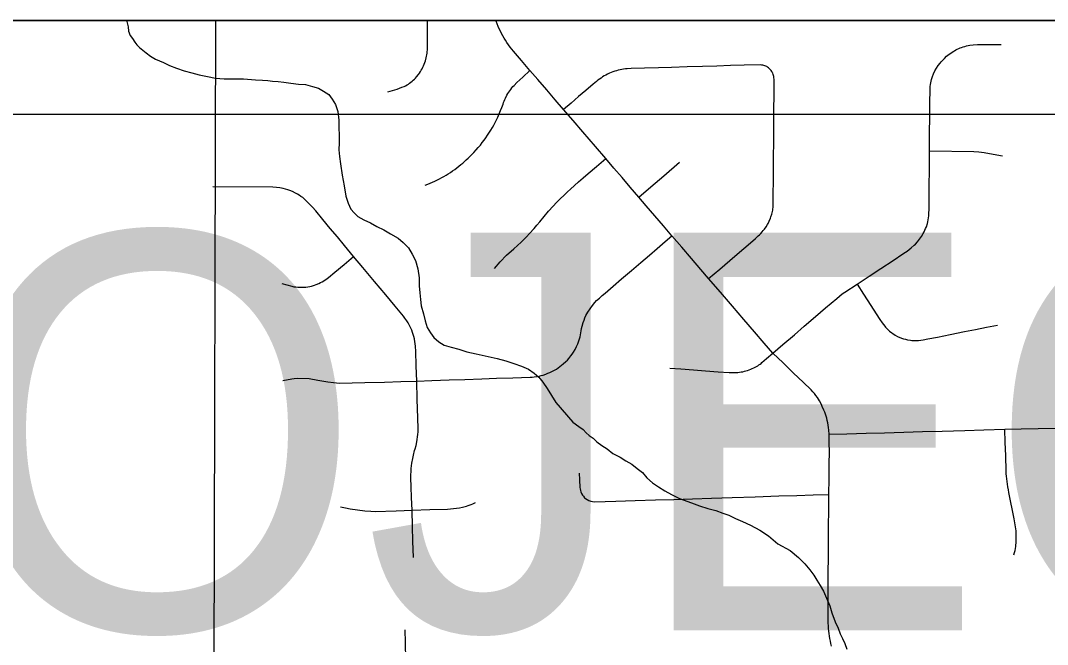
# Model space of a CAD drawing. Extents: x 0 to 34, y 0 to 22.
# Drawn here: x 4.7263 to 5.0878, y 20.6803 to 20.9 of the extents above; entities that cross this region are included whole.
import ezdxf

# ---------------------------------------------------------------- set-up
doc = ezdxf.new("R2010")
doc.units = 0
for name, color, linetype in [('GM_X_City_Street', 7, 'Continuous'), ('GM_X_Minor_River', 7, 'Continuous'), ('GM_X_Rail_Line', 7, 'Continuous'), ('GM_X_Rail_Line_Text', 7, 'Continuous'), ('GM_X_Unincorporated', 7, 'Continuous'), ('SH_Data', 7, 'Continuous'), ('SH_Text', 7, 'Continuous')]:
    doc.layers.add(name, color=color, linetype=linetype)

msp = doc.modelspace()

# ---------------------------------------------------------------- linework, layer by layer
at = {"layer": 'GM_X_City_Street'}
for points in [[(4.85559, 20.87492), (4.85644, 20.87513), (4.85728, 20.87536), (4.85812, 20.87561), (4.85895, 20.87589), (4.85978, 20.87617), (4.8606, 20.87648), (4.86141, 20.87681), (4.86189, 20.87705), (4.86237, 20.87732), (4.86284, 20.87761), (4.8633, 20.87792), (4.86374, 20.87826), (4.86417, 20.8786), (4.86458, 20.87897), (4.86497, 20.87935), (4.86535, 20.87975), (4.86571, 20.88017), (4.8664, 20.88103), (4.86675, 20.88151), (4.86709, 20.882), (4.8674, 20.88251), (4.8677, 20.88302), (4.86797, 20.88355), (4.86822, 20.88409), (4.86845, 20.88464), (4.86866, 20.8852), (4.86884, 20.88577), (4.86914, 20.88686), (4.86926, 20.88741), (4.86935, 20.88795), (4.86943, 20.8885), (4.86949, 20.88906), (4.86953, 20.88961), (4.86957, 20.89104), (4.86962, 20.9)], [(5.0118, 20.67975), (5.01161, 20.68061), (5.01144, 20.68147), (5.01128, 20.68234), (5.01089, 20.68503), (5.01079, 20.68593), (5.01071, 20.68685), (5.01066, 20.68777), (5.01061, 20.6895), (5.01067, 20.70547), (5.01072, 20.71101), (5.01076, 20.71664), (5.0108, 20.72227), (5.01084, 20.72725), (5.01089, 20.73316), (5.01096, 20.73876), (5.01102, 20.74398), (5.01107, 20.74788), (5.01103, 20.75152), (5.01096, 20.75432), (5.01086, 20.75581), (5.01077, 20.75666), (5.01065, 20.7575), (5.01051, 20.75835), (5.01034, 20.7592), (5.01015, 20.75995), (5.00994, 20.76067), (5.0097, 20.7614), (5.00944, 20.76211), (5.00916, 20.76281), (5.00858, 20.76414), (5.00827, 20.76478), (5.0076, 20.76604), (5.00724, 20.76665), (5.00684, 20.76728), (5.00631, 20.76798), (5.00578, 20.76863), (5.00523, 20.76928), (5.00465, 20.76994), (5.0018, 20.77269), (4.99846, 20.77588), (4.99476, 20.77941), (4.99117, 20.78284), (4.98815, 20.78635), (4.98473, 20.79033), (4.981, 20.79467), (4.97693, 20.7994), (4.9727, 20.80432), (4.96856, 20.80915), (4.96583, 20.81233), (4.96247, 20.81625), (4.95913, 20.82015), (4.95565, 20.82422), (4.95271, 20.82765), (4.9496, 20.83128), (4.94661, 20.83478), (4.94397, 20.83786), (4.94096, 20.84138), (4.93814, 20.84467), (4.93523, 20.84807), (4.93236, 20.85141), (4.92869, 20.85568), (4.92432, 20.86075), (4.92085, 20.86477), (4.91749, 20.86868), (4.91455, 20.87211), (4.91159, 20.87556), (4.90846, 20.87921), (4.90567, 20.88245), (4.90264, 20.88595), (4.90053, 20.88843), (4.8999, 20.88916), (4.89928, 20.88991), (4.89868, 20.89067), (4.8981, 20.89144), (4.89755, 20.89223), (4.89701, 20.89304), (4.89653, 20.89381), (4.89608, 20.8946), (4.89564, 20.89541), (4.89523, 20.89622), (4.89484, 20.89704), (4.89447, 20.89787), (4.8941, 20.8988), (4.89375, 20.89974), (4.89366, 20.9)], [(4.95491, 20.77759), (4.95874, 20.77731), (4.96319, 20.77698), (4.96741, 20.77667), (4.97188, 20.77634), (4.97579, 20.77605), (4.97639, 20.77601), (4.97878, 20.77608), (4.97937, 20.77615), (4.97996, 20.77625), (4.98055, 20.77635), (4.98114, 20.77648), (4.98171, 20.77664), (4.98227, 20.77681), (4.98283, 20.777), (4.98337, 20.77721), (4.98392, 20.77744), (4.98445, 20.77769), (4.98497, 20.77796), (4.98586, 20.77846), (4.98626, 20.77871), (4.98665, 20.77899), (4.98702, 20.77929), (4.98728, 20.77953), (4.98896, 20.78096), (4.99117, 20.78284), (4.9947, 20.78587), (4.99874, 20.78935), (5.00222, 20.79233), (5.0062, 20.79576), (5.00975, 20.79881), (5.01366, 20.80213), (5.01459, 20.80295), (5.01562, 20.80372), (5.01651, 20.8043), (5.02083, 20.80715), (5.0251, 20.80997), (5.02918, 20.81267), (5.03353, 20.81553), (5.03696, 20.8178), (5.03788, 20.81843), (5.03841, 20.81882), (5.03912, 20.81936), (5.03981, 20.81992), (5.04092, 20.82088), (5.04134, 20.82127), (5.04213, 20.82211), (5.0425, 20.82255), (5.04285, 20.823), (5.04319, 20.82347), (5.04351, 20.82393), (5.04414, 20.82503), (5.04443, 20.8256), (5.04496, 20.82677), (5.0452, 20.82737), (5.04562, 20.82854), (5.04575, 20.82917), (5.04587, 20.82984), (5.04597, 20.83051), (5.04604, 20.83119), (5.04609, 20.83187), (5.04617, 20.83386), (5.0462, 20.83514), (5.0463, 20.85413), (5.04634, 20.86052), (5.04638, 20.86582), (5.04641, 20.87047), (5.0465, 20.8762), (5.04657, 20.87681), (5.04666, 20.87742), (5.04676, 20.87802), (5.04689, 20.87862), (5.04703, 20.87921), (5.04737, 20.88024), (5.04777, 20.88126), (5.04824, 20.88225), (5.04878, 20.8832), (5.04938, 20.88412), (5.05003, 20.88499), (5.05038, 20.88542), (5.05075, 20.88583), (5.05154, 20.88665), (5.05235, 20.88742), (5.05321, 20.88814), (5.05413, 20.88879), (5.0546, 20.88909), (5.05508, 20.88938), (5.05558, 20.88965), (5.05608, 20.8899), (5.05659, 20.89013), (5.0571, 20.89035), (5.05763, 20.89054), (5.0582, 20.89073), (5.05878, 20.89091), (5.05937, 20.89106), (5.05996, 20.8912), (5.06056, 20.89132), (5.0617, 20.89148), (5.06326, 20.89153), (5.06497, 20.89156), (5.07157, 20.89153)], [(4.86879, 20.84201), (4.86966, 20.84235), (4.87052, 20.8427), (4.87138, 20.84308), (4.87222, 20.84347), (4.87306, 20.84388), (4.87529, 20.84506), (4.8761, 20.84553), (4.87688, 20.84602), (4.87765, 20.84653), (4.87841, 20.84705), (4.87916, 20.84758), (4.8799, 20.84814), (4.88132, 20.84925), (4.88198, 20.84978), (4.88262, 20.85034), (4.88325, 20.85091), (4.88387, 20.85149), (4.88448, 20.85209), (4.8859, 20.85356), (4.88669, 20.85442), (4.88747, 20.85529), (4.88823, 20.85617), (4.88887, 20.857), (4.88951, 20.85785), (4.89013, 20.85873), (4.89073, 20.85961), (4.89188, 20.86139), (4.89241, 20.86229), (4.89293, 20.8632), (4.89342, 20.86413), (4.89389, 20.86506), (4.89434, 20.866), (4.89483, 20.86713), (4.89531, 20.86827), (4.89576, 20.86943), (4.89618, 20.87059), (4.89635, 20.87109), (4.89655, 20.87163), (4.89677, 20.87216), (4.89701, 20.87268), (4.89756, 20.87373), (4.89786, 20.87425), (4.89818, 20.87477), (4.89852, 20.87528), (4.89888, 20.87577), (4.89925, 20.87625), (4.89964, 20.87672), (4.90004, 20.87718), (4.90102, 20.87815), (4.90311, 20.88008), (4.90567, 20.88245)], [(4.96856, 20.80915), (4.97246, 20.81248), (4.97598, 20.81549), (4.97941, 20.81843), (4.98244, 20.82102), (4.98504, 20.82325), (4.98601, 20.82413), (4.98647, 20.82459), (4.98692, 20.82506), (4.98735, 20.82555), (4.98777, 20.82605), (4.98818, 20.82657), (4.98877, 20.82734), (4.98928, 20.82814), (4.9895, 20.82855), (4.98991, 20.8294), (4.99031, 20.83036), (4.99048, 20.83083), (4.99079, 20.83178), (4.99091, 20.83226), (4.99102, 20.83275), (4.99111, 20.83324), (4.99118, 20.83373), (4.99123, 20.83422), (4.99129, 20.83535), (4.99132, 20.83651), (4.99139, 20.84588), (4.99143, 20.85197), (4.99146, 20.85713), (4.9915, 20.86252), (4.99154, 20.86802), (4.99158, 20.87438), (4.99161, 20.87919), (4.99156, 20.87994), (4.99149, 20.88032), (4.9914, 20.88069), (4.99128, 20.88105), (4.99114, 20.88141), (4.99097, 20.88176), (4.99079, 20.88208), (4.99058, 20.88237), (4.99036, 20.88265), (4.99012, 20.8829), (4.98986, 20.88315), (4.98959, 20.88337), (4.9893, 20.88357), (4.989, 20.88376), (4.98868, 20.88392), (4.98836, 20.88406), (4.98802, 20.88418), (4.98768, 20.88427), (4.98733, 20.88434), (4.98698, 20.88439), (4.98101, 20.88426), (4.9762, 20.88412), (4.97144, 20.88398), (4.96643, 20.88384), (4.96105, 20.88368), (4.95552, 20.88352), (4.95096, 20.88338), (4.94593, 20.88323), (4.94123, 20.8831), (4.93993, 20.88303), (4.93928, 20.88297), (4.93864, 20.88288), (4.938, 20.88278), (4.93736, 20.88265), (4.93673, 20.8825), (4.9361, 20.88234), (4.93548, 20.88215), (4.93486, 20.88194), (4.93424, 20.88168), (4.93362, 20.88141), (4.93301, 20.88111), (4.93241, 20.8808), (4.93182, 20.88047), (4.93125, 20.88012), (4.93068, 20.87976), (4.93012, 20.87937), (4.92958, 20.87897), (4.92904, 20.87856), (4.92794, 20.87758), (4.92532, 20.87534), (4.9228, 20.8732), (4.92016, 20.87095), (4.91749, 20.86868)], [(5.0463, 20.85413), (5.0619, 20.85393), (5.06367, 20.85378), (5.06556, 20.85351), (5.06874, 20.85297), (5.07199, 20.85235)], [(4.89313, 20.81265), (4.89519, 20.815), (4.8974, 20.81733), (4.89995, 20.81956), (4.90126, 20.82076), (4.90255, 20.82199), (4.90443, 20.82389), (4.90551, 20.825), (4.90708, 20.82672), (4.90809, 20.8279), (4.90908, 20.8291), (4.91062, 20.83101), (4.91222, 20.83288), (4.91388, 20.83469), (4.91501, 20.83588), (4.91617, 20.83704), (4.91781, 20.83865), (4.91887, 20.83966), (4.91996, 20.84066), (4.92272, 20.84315), (4.92441, 20.84462), (4.92611, 20.84608), (4.9291, 20.84859), (4.93236, 20.85141)], [(4.94397, 20.83786), (4.94824, 20.8415), (4.95277, 20.84537), (4.95834, 20.85012)], [(4.8646, 20.71095), (4.86445, 20.71666), (4.8643, 20.72181), (4.86414, 20.72759), (4.86396, 20.73202), (4.8638, 20.73584), (4.86367, 20.73893), (4.86383, 20.74226), (4.8641, 20.74415), (4.86439, 20.74582), (4.86463, 20.74693), (4.86504, 20.74858), (4.86519, 20.74913), (4.86555, 20.75039), (4.86584, 20.75166), (4.86599, 20.75252), (4.86611, 20.75338), (4.86621, 20.75425), (4.86627, 20.75512), (4.8663, 20.75636), (4.86619, 20.75998), (4.86598, 20.76665), (4.86578, 20.77306), (4.8656, 20.77836), (4.86543, 20.78357), (4.86533, 20.78522), (4.86522, 20.78632), (4.86514, 20.78687), (4.86498, 20.78796), (4.8648, 20.78871), (4.86459, 20.78945), (4.86434, 20.79018), (4.86405, 20.79093), (4.86373, 20.79169), (4.86337, 20.79243), (4.86278, 20.79352), (4.86235, 20.79422), (4.86165, 20.79524), (4.86114, 20.7959), (4.85823, 20.79939), (4.8549, 20.80336), (4.85089, 20.80816), (4.84682, 20.81303), (4.84359, 20.81689), (4.84039, 20.82074), (4.83785, 20.8238), (4.83537, 20.82678), (4.83277, 20.8299), (4.83024, 20.83294), (4.8291, 20.83428), (4.82832, 20.83514), (4.8275, 20.83597), (4.82622, 20.83718), (4.82564, 20.83764), (4.82504, 20.83808), (4.82442, 20.8385), (4.82378, 20.83889), (4.82312, 20.83925), (4.82211, 20.83974), (4.82108, 20.84016), (4.82042, 20.84039), (4.81961, 20.84063), (4.81882, 20.84084), (4.81762, 20.84109), (4.81641, 20.84125), (4.81519, 20.84134), (4.79405, 20.84143)], [(4.81869, 20.77326), (4.82188, 20.77383), (4.82266, 20.77396), (4.82385, 20.77407), (4.82789, 20.7739), (4.83095, 20.77341), (4.8345, 20.77281), (4.83649, 20.7725), (4.83749, 20.77237), (4.83861, 20.77229), (4.84754, 20.7725), (4.85441, 20.77271), (4.86014, 20.77289), (4.86578, 20.77306), (4.87107, 20.77324), (4.87725, 20.77345), (4.88268, 20.77364), (4.88869, 20.77384), (4.8939, 20.77402), (4.89965, 20.77422), (4.90573, 20.77442), (4.90643, 20.77446), (4.90714, 20.77452), (4.90819, 20.77467), (4.90889, 20.77481), (4.90958, 20.77498), (4.91026, 20.77518), (4.91129, 20.77552), (4.91199, 20.77578), (4.91268, 20.77606), (4.91336, 20.77638), (4.91402, 20.77672), (4.91499, 20.77729), (4.91561, 20.7777), (4.91621, 20.77814), (4.9174, 20.7791), (4.91827, 20.77988), (4.91883, 20.78044), (4.91935, 20.78101), (4.9201, 20.78192), (4.92056, 20.78255), (4.92099, 20.7832), (4.92157, 20.78417), (4.92208, 20.78516), (4.92252, 20.78618), (4.92277, 20.78687), (4.923, 20.78758), (4.92328, 20.78865), (4.92343, 20.78938), (4.92365, 20.79068), (4.92383, 20.79154), (4.92404, 20.79239), (4.92442, 20.79366), (4.92471, 20.79449), (4.92503, 20.79531), (4.92538, 20.79612), (4.92607, 20.79732), (4.92682, 20.79848), (4.92763, 20.7996), (4.92851, 20.80067), (4.92912, 20.80136), (4.93009, 20.80228), (4.93109, 20.80318), (4.93211, 20.80405), (4.935, 20.80652), (4.93788, 20.80899), (4.94143, 20.81203), (4.94465, 20.81479), (4.94771, 20.81741), (4.95041, 20.81973), (4.95325, 20.82216), (4.95565, 20.82422)], [(4.8183, 20.80736), (4.82182, 20.80641), (4.82252, 20.80628), (4.82322, 20.80618), (4.82392, 20.80612), (4.82462, 20.80608), (4.82674, 20.80616), (4.82744, 20.80625), (4.82811, 20.80637), (4.82878, 20.80652), (4.82975, 20.8068), (4.83039, 20.80702), (4.83134, 20.8074), (4.83195, 20.8077), (4.83255, 20.80802), (4.83342, 20.80855), (4.83425, 20.80913), (4.83478, 20.80956), (4.83701, 20.81141), (4.84019, 20.81406), (4.84359, 20.81689)], [(5.02083, 20.80715), (5.02308, 20.80366), (5.02564, 20.79971), (5.02759, 20.79669), (5.02883, 20.79477), (5.02967, 20.79354), (5.03057, 20.79236), (5.03088, 20.792), (5.03154, 20.7913), (5.03225, 20.79065), (5.03301, 20.79005), (5.03341, 20.78978), (5.03423, 20.78924), (5.03505, 20.78879), (5.03589, 20.78839), (5.03676, 20.78807), (5.03721, 20.78793), (5.03787, 20.78776), (5.03857, 20.78761), (5.03958, 20.78744), (5.04006, 20.78737), (5.04054, 20.78733), (5.04151, 20.78729), (5.04246, 20.78737), (5.04327, 20.78747), (5.04409, 20.78759), (5.04572, 20.78789), (5.04909, 20.78856), (5.05364, 20.78946), (5.05866, 20.79046), (5.06252, 20.79122), (5.06642, 20.79199), (5.07021, 20.79275)], [(5.01096, 20.75432), (5.01726, 20.7545), (5.02396, 20.75469), (5.03045, 20.75487), (5.03723, 20.75507), (5.04381, 20.75525), (5.0508, 20.75545), (5.05873, 20.75567), (5.06543, 20.75586), (5.07287, 20.75607), (5.07863, 20.75619), (5.08454, 20.75632), (5.09137, 20.75646)], [(5.07602, 20.71191), (5.07623, 20.71264), (5.07642, 20.71338), (5.07657, 20.71413), (5.07667, 20.71476), (5.07676, 20.71539), (5.07682, 20.71602), (5.07686, 20.71666), (5.07679, 20.72032), (5.07672, 20.72102), (5.07663, 20.7217), (5.07608, 20.72454), (5.0755, 20.72751), (5.07486, 20.73084), (5.07428, 20.7338), (5.07408, 20.7348), (5.07391, 20.73579), (5.07376, 20.73679), (5.07352, 20.7386), (5.07342, 20.73955), (5.07335, 20.74043), (5.07331, 20.74132), (5.07314, 20.74679), (5.07301, 20.7514), (5.07287, 20.75607)], [(4.92299, 20.74058), (4.92309, 20.7383), (4.92322, 20.73556), (4.92328, 20.73512), (4.92344, 20.73446), (4.92358, 20.73404), (4.92385, 20.73342), (4.92419, 20.73284), (4.92445, 20.73248), (4.9249, 20.73197), (4.92525, 20.7317), (4.92581, 20.73134), (4.92641, 20.73104), (4.92703, 20.73081), (4.92768, 20.73066), (4.92834, 20.73057), (4.93591, 20.73075), (4.94274, 20.73097), (4.94983, 20.7312), (4.95632, 20.7314), (4.96293, 20.73162), (4.9696, 20.73183), (4.97685, 20.73206), (4.98494, 20.73232), (4.99322, 20.73259), (4.99963, 20.7328), (5.00538, 20.73298), (5.01089, 20.73316)], [(4.83895, 20.72877), (4.84066, 20.72842), (4.84238, 20.72811), (4.84496, 20.72769), (4.84756, 20.72735), (4.84963, 20.72718), (4.85119, 20.72714), (4.85854, 20.72737), (4.86414, 20.72759), (4.87036, 20.72777), (4.87665, 20.72796), (4.87771, 20.72803), (4.87876, 20.72814), (4.87981, 20.72828), (4.88086, 20.72846), (4.88189, 20.72867), (4.88327, 20.729), (4.88394, 20.7292), (4.88494, 20.72956), (4.88559, 20.72983), (4.88654, 20.7303)], [(4.85739, 20.63661), (4.85869, 20.64051), (4.86005, 20.64457), (4.86149, 20.64888), (4.86216, 20.65113), (4.86238, 20.65233), (4.86252, 20.65354), (4.86258, 20.65436), (4.8624, 20.66153), (4.86219, 20.66865), (4.862, 20.67491), (4.86182, 20.68098), (4.86168, 20.68541)]]:
    msp.add_lwpolyline(points, dxfattribs=at)
at = {"layer": 'GM_X_Minor_River'}
for points in [[(4.76369, 20.9), (4.76375, 20.89971), (4.76416, 20.89781), (4.76437, 20.89629), (4.76495, 20.89478), (4.76573, 20.89365), (4.7665, 20.89233), (4.76728, 20.89139), (4.76824, 20.89045), (4.76939, 20.88952), (4.77054, 20.88858), (4.77207, 20.88746), (4.77379, 20.88634), (4.77665, 20.88523), (4.77875, 20.88412), (4.78123, 20.8832), (4.7839, 20.88228), (4.78657, 20.88156), (4.78923, 20.88083), (4.79208, 20.88029), (4.79494, 20.87976), (4.79798, 20.87942), (4.8012, 20.87946), (4.80481, 20.8795), (4.80898, 20.87917), (4.81145, 20.87901), (4.81335, 20.87884), (4.81506, 20.87868), (4.81696, 20.87851), (4.81905, 20.87834), (4.82152, 20.87799), (4.82418, 20.87765), (4.82665, 20.87749), (4.82913, 20.87676), (4.83122, 20.87621), (4.83294, 20.87509), (4.83485, 20.87398), (4.83601, 20.87228), (4.83718, 20.8704), (4.83797, 20.86794), (4.83839, 20.8649), (4.83849, 20.85692), (4.83834, 20.85445), (4.83855, 20.85217), (4.83897, 20.84952), (4.83959, 20.84553), (4.84021, 20.84174), (4.84083, 20.83814), (4.84162, 20.83568), (4.84259, 20.8336), (4.84375, 20.83229), (4.84509, 20.83097), (4.84719, 20.82986), (4.84949, 20.82875), (4.85178, 20.82744), (4.85426, 20.82634), (4.85656, 20.82484), (4.85923, 20.82336), (4.86096, 20.82186), (4.86288, 20.81998), (4.86424, 20.81772), (4.86541, 20.81545), (4.8662, 20.81261), (4.86662, 20.80939), (4.86666, 20.80654), (4.86688, 20.80407), (4.8671, 20.80179), (4.86732, 20.79951), (4.86812, 20.79667), (4.86872, 20.79421), (4.86951, 20.79194), (4.87067, 20.79006), (4.87183, 20.78836), (4.87356, 20.78686), (4.87547, 20.78574), (4.87795, 20.78501), (4.88061, 20.78429), (4.88347, 20.78337), (4.88671, 20.78265), (4.88994, 20.78193), (4.89413, 20.78103), (4.89717, 20.78012), (4.90003, 20.7792), (4.9027, 20.77829), (4.90518, 20.77718), (4.90709, 20.77587), (4.90882, 20.77437), (4.91017, 20.77268), (4.91172, 20.77042), (4.91327, 20.76797), (4.91482, 20.76552), (4.92079, 20.75856), (4.9229, 20.75707), (4.92443, 20.75594), (4.92539, 20.75482), (4.92654, 20.75388), (4.92788, 20.75295)], [(4.92788, 20.75295), (4.92923, 20.75163), (4.93095, 20.75032), (4.93287, 20.74921), (4.93479, 20.74752), (4.93746, 20.74622), (4.93937, 20.74492), (4.94147, 20.7438), (4.94339, 20.74231), (4.94531, 20.74081), (4.94685, 20.73893), (4.94877, 20.73724), (4.95088, 20.73575), (4.95317, 20.73445), (4.95546, 20.73314), (4.95833, 20.73166), (4.96252, 20.73019), (4.96538, 20.72909), (4.96824, 20.72817), (4.97109, 20.72744), (4.97357, 20.72653), (4.97567, 20.72579), (4.97796, 20.72468), (4.98044, 20.72357), (4.9833, 20.72228), (4.98655, 20.7206), (4.98961, 20.71855), (4.99288, 20.71574), (4.99727, 20.71333), (5.00015, 20.71089), (5.00246, 20.70864), (5.00419, 20.70657), (5.00554, 20.70469), (5.0067, 20.70299), (5.00787, 20.7011), (5.00903, 20.69903), (5.01001, 20.69657), (5.01118, 20.69393), (5.01198, 20.69147), (5.01316, 20.68825), (5.01414, 20.68598), (5.01492, 20.68409), (5.0157, 20.68239), (5.01648, 20.68069), (5.01727, 20.67861)]]:
    msp.add_lwpolyline(points, dxfattribs=at)
at = {"layer": 'GM_X_Rail_Line'}
msp.add_line((4.79387, 20.42708), (4.79512, 20.9), dxfattribs=at)
at = {"layer": 'GM_X_Rail_Line_Text'}
msp.add_lwpolyline([(8.9, 20.9), (4.27516, 20.9), (4.27475, 20.80739), (4.27534, 20.58948), (4.27522, 20.47097), (4.2757, 20.41631), (4.37341, 20.41813), (4.72752, 20.4267), (4.7877, 20.42788), (4.79081, 20.42795), (4.79449, 20.42802), (5.37238, 20.44113), (6.02351, 20.46032), (6.10247, 20.46324), (6.13454, 20.46419), (6.14318, 20.46445), (6.34991, 20.47249), (6.36809, 20.47307), (6.41713, 20.47364), (6.46674, 20.47499), (6.69534, 20.4811), (6.99108, 20.48711), (7.05001, 20.48828)], dxfattribs=at)
at = {"layer": 'GM_X_Unincorporated'}
msp.add_lwpolyline([(4.37341, 20.41813), (4.72752, 20.4267), (4.7877, 20.42788), (4.79081, 20.42795), (4.79449, 20.42802), (4.99492, 20.4316), (5.04517, 20.4325), (5.28697, 20.43682), (5.37238, 20.44113), (5.39325, 20.43926), (5.64598, 20.44636), (6.02351, 20.46032), (6.10157, 20.46321), (6.13454, 20.46419), (6.14318, 20.46445), (6.34991, 20.47249), (6.36809, 20.47307), (6.41713, 20.47364), (6.46674, 20.47499), (6.69534, 20.4811), (6.68487, 20.9), (4.27516, 20.9)], dxfattribs=at)
at = {"layer": 'SH_Data'}
msp.add_line((2.1, 20.9), (8.9, 20.9), dxfattribs=at)
at = {"layer": 'SH_Text'}
msp.add_lwpolyline([(3.9463, 20.867), (5.36424, 20.867), (5.36424, 20.42069), (3.9463, 20.42069)], close=True, dxfattribs=at)

# ---------------------------------------------------------------- texts
msp.add_text('END PROJECT', height=0.1399997, dxfattribs=at).set_placement((3.9943, 20.68525))

doc.saveas('drawing.dxf')
